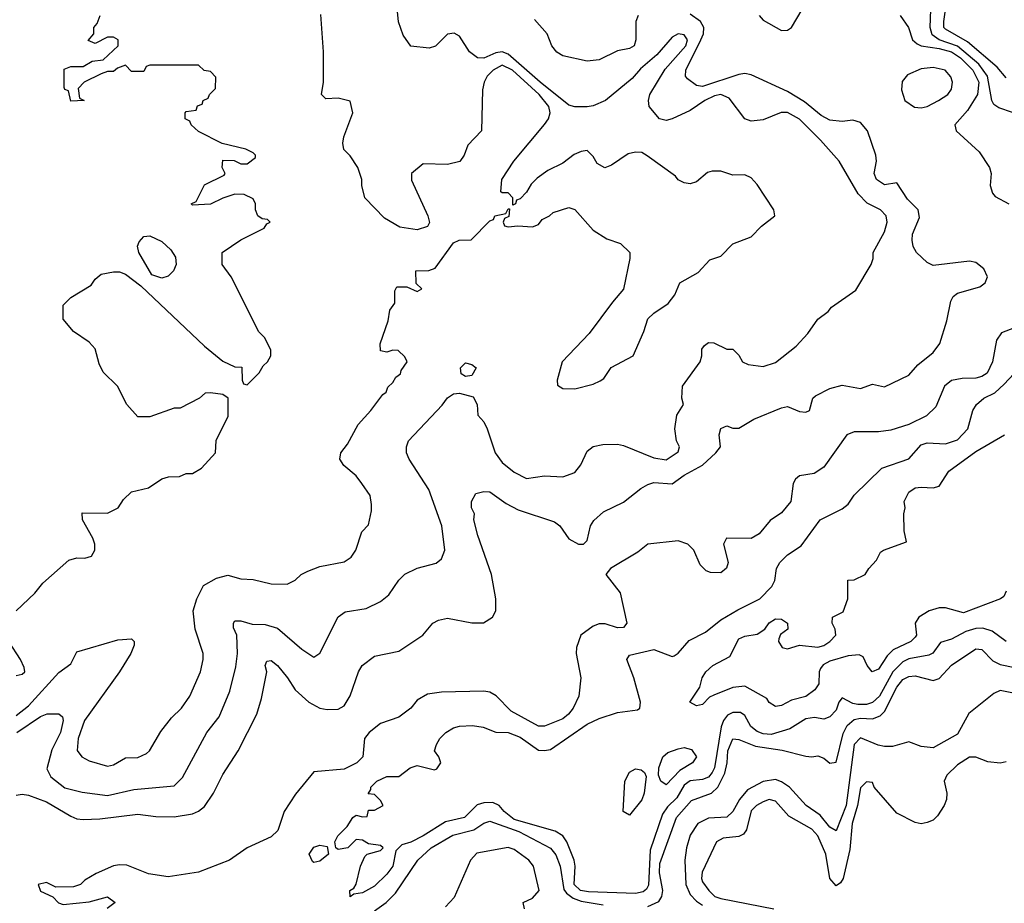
# Model space of a CAD drawing. Header units: inches. Extents: x 2348352 to 2479776, y 460422 to 613655.
# Tile 464 of 590: x 2431261 to 2434504, y 561168 to 564076. Entities that reach past the tile are written whole.
import ezdxf

# ---------------------------------------------------------------- set-up
doc = ezdxf.new("R2010")
doc.units = ezdxf.units.IN
doc.header["$MEASUREMENT"] = 0
doc.layers.add('C4536', color=7, linetype='Continuous')

msp = doc.modelspace()

# ---------------------------------------------------------------- linework, layer by layer
at = {"layer": 'C4536', "color": 4}
for points, elevation in [([(2431252.3, 561730), (2431330, 561782.8), (2431351.3, 561791.3), (2431390, 561792), (2431402, 561782), (2431404.7, 561770), (2431395.5, 561730), (2431366.9, 561673.1), (2431350.5, 561610), (2431364.4, 561584.4), (2431410, 561548.2), (2431466.8, 561533.2), (2431550, 561523), (2431637.2, 561542.8), (2431770, 561554), (2431798, 561582), (2431878, 561730), (2431918, 561782), (2431953.8, 561866.2), (2431973.4, 561946.6), (2431978.4, 561990), (2431977, 562050), (2431966, 562074), (2431965.2, 562090), (2431970, 562098), (2431990, 562097.3), (2432026.7, 562086.7), (2432070, 562085.5), (2432110, 562073), (2432190, 562004), (2432230, 561978), (2432250, 561991.3), (2432310, 562111), (2432332.9, 562127.1), (2432402, 562138), (2432450, 562161), (2432476.6, 562183.4), (2432510, 562231.3), (2432530, 562251), (2432570, 562270.8), (2432632.9, 562287.1), (2432650, 562302), (2432661.2, 562330), (2432652, 562410), (2432609.3, 562530), (2432544, 562630), (2432535.3, 562650), (2432535.3, 562670), (2432542, 562690), (2432652.9, 562807.1), (2432670, 562832), (2432690, 562844.7), (2432710, 562846.8), (2432754.6, 562834.6), (2432767.7, 562810), (2432770, 562774), (2432790, 562752), (2432801, 562730), (2432826.8, 562650), (2432850, 562618.8), (2432890, 562586.8), (2432930, 562566), (2432990, 562574.8), (2433050, 562571.3), (2433090, 562586), (2433109.4, 562610.6), (2433130, 562656), (2433150, 562671), (2433182, 562678), (2433230, 562678.8), (2433250, 562674.8), (2433350, 562634), (2433390, 562627.7), (2433430, 562654), (2433434, 562670), (2433424, 562690), (2433419.3, 562730), (2433425.2, 562774.8), (2433448, 562810), (2433442, 562830), (2433444, 562870), (2433502, 562950), (2433508, 562970), (2433508, 562992), (2433516.4, 563003.6), (2433530, 563014), (2433547.3, 563012.7), (2433590, 562992), (2433610, 562991.3), (2433630, 562972), (2433642, 562950), (2433660.7, 562940.7), (2433710, 562934.8), (2433750, 562948), (2433818.8, 563001.2), (2433856.6, 563043.4), (2433890, 563090.6), (2433924.1, 563115.9), (2433935.3, 563130), (2434014.6, 563185.4), (2434065.2, 563270), (2434072.7, 563290), (2434072.7, 563310), (2434110, 563378), (2434118.7, 563410), (2434114.7, 563430), (2434096.2, 563450), (2434052.6, 563472.6), (2434022.9, 563502.9), (2433960.4, 563610), (2433899, 563679), (2433830, 563748.3), (2433790, 563771.1), (2433769, 563771), (2433710, 563746.6), (2433670, 563741.6), (2433649.3, 563750), (2433598.3, 563818.3), (2433570, 563829.6), (2433550, 563825.4), (2433518, 563810), (2433470, 563777.6), (2433410, 563749.6), (2433390, 563744.5), (2433369, 563750), (2433334, 563790), (2433332.3, 563810), (2433337, 563830), (2433386.9, 563913.1), (2433455.6, 563990), (2433460.5, 564010), (2433450, 564026.6), (2433430, 564029.4), (2433410, 564018), (2433359.4, 563960.6), (2433306.2, 563913.8), (2433278, 563882), (2433190.2, 563809.8), (2433150, 563792.7), (2433130, 563789.2), (2433090, 563789.4), (2433070, 563795.1), (2432975.4, 563870), (2432870, 563963.1), (2432850, 563969.8), (2432830, 563966.6), (2432790, 563949.8), (2432769.2, 563950), (2432742.7, 563970), (2432710, 564022), (2432692.1, 564032.1), (2432670, 564028.7), (2432630.6, 563989.4), (2432610, 563982), (2432549, 563989), (2432524.7, 564024.7), (2432508.9, 564068.9), (2432499, 564170)], 68), ([(2434510, 563884.5), (2434480.3, 563920.3), (2434383.2, 564003.2), (2434310, 564044.7), (2434305.4, 564050), (2434304.4, 564070), (2434314, 564130)], 48), ([(2431250, 561524), (2431270, 561527.3), (2431290, 561524), (2431350, 561501.6), (2431430, 561454.9), (2431450, 561446), (2431470, 561443.8), (2431525.5, 561445.5), (2431650, 561461.7), (2431710, 561453.4), (2431770, 561453), (2431830, 561462), (2431850, 561470.7), (2431870, 561486.8), (2431899.3, 561530), (2431930, 561591.3), (2431981.2, 561670), (2432042.7, 561790), (2432058, 561842), (2432075.1, 561930), (2432069.5, 561950.5), (2432075.3, 561964.7), (2432090, 561966.8), (2432110.3, 561950.3), (2432143.8, 561910), (2432168.2, 561870), (2432214, 561830), (2432250, 561810.4), (2432274.5, 561805.5), (2432310, 561806.8), (2432330, 561818), (2432349.4, 561850.6), (2432377.2, 561930), (2432389.4, 561950.6), (2432430, 561981), (2432510, 561998), (2432588.7, 562050), (2432622, 562090), (2432640.2, 562099.8), (2432670, 562106.8), (2432750, 562091), (2432788.9, 562091.1), (2432818, 562110), (2432829, 562131), (2432829.2, 562170), (2432815.1, 562250), (2432770, 562378), (2432757.2, 562430), (2432759, 562450), (2432749.3, 562470), (2432749.5, 562490.5), (2432763.9, 562516.1), (2432790, 562523), (2432810, 562522), (2432863.9, 562483.9), (2432903.4, 562463.4), (2433023.1, 562423.1), (2433040.7, 562410), (2433070, 562367.3), (2433102, 562350), (2433118, 562350), (2433130, 562362), (2433141.2, 562410), (2433151.9, 562428.1), (2433184.2, 562455.8), (2433250, 562488.5), (2433306.7, 562533.3), (2433330, 562546), (2433350, 562552.4), (2433410, 562548.5), (2433450, 562577.1), (2433509.7, 562610.3), (2433554, 562650), (2433569, 562670), (2433565.2, 562710), (2433570, 562730.8), (2433590, 562738.8), (2433610, 562731.3), (2433630, 562731.3), (2433678.9, 562761.1), (2433770, 562798.8), (2433790, 562802.8), (2433830, 562786.8), (2433850, 562784), (2433862, 562790), (2433874, 562830), (2433882, 562838), (2433930, 562862), (2433970, 562873.4), (2434030, 562862), (2434070, 562876.3), (2434110, 562867.7), (2434190, 562906.4), (2434219.6, 562940.4), (2434270, 562980.5), (2434291.6, 563010), (2434314.7, 563085.2), (2434327.6, 563150), (2434335.3, 563164.7), (2434350, 563175.5), (2434423.3, 563196.7), (2434441.2, 563210), (2434449.2, 563230), (2434436.6, 563256.6), (2434410, 563277.2), (2434390, 563281.2), (2434270, 563267.3), (2434250, 563276.9), (2434215.1, 563310), (2434203.5, 563330), (2434200.5, 563350), (2434201.6, 563370), (2434224.5, 563424.5), (2434220.9, 563450), (2434185.8, 563485.8), (2434150, 563539), (2434110, 563532.7), (2434082.7, 563550), (2434076, 563570), (2434082.7, 563610), (2434080.9, 563630), (2434053.2, 563710), (2434030, 563738), (2434005.2, 563745.2), (2433970, 563740.7), (2433930, 563745.1), (2433900.6, 563760.6), (2433845.6, 563805.6), (2433790, 563839.3), (2433670, 563895.1), (2433650, 563898.9), (2433630, 563896), (2433510, 563856.2), (2433490, 563859), (2433460.9, 563880.9), (2433454, 563890), (2433455.1, 563910), (2433505, 564010), (2433512.9, 564030), (2433514.5, 564050), (2433503.6, 564070), (2433470, 564094.7)], 64), ([(2431250, 561786), (2431290, 561818), (2431390, 561928), (2431430, 561956), (2431450, 561996), (2431584.7, 562035.3), (2431630, 562038), (2431638, 562030), (2431638, 562018), (2431627.3, 561990), (2431590.3, 561930), (2431475.3, 561770), (2431454, 561710), (2431450.6, 561670.6), (2431466, 561650), (2431490, 561636.3), (2431550, 561619.1), (2431570, 561624), (2431610, 561646.8), (2431650, 561647.3), (2431678.9, 561661.1), (2431689, 561670), (2431726.3, 561733.7), (2431761.5, 561778.5), (2431794, 561810), (2431821.2, 561850), (2431857.2, 561930), (2431865.2, 561970), (2431865.2, 561990), (2431839.3, 562070), (2431832.7, 562130), (2431845.1, 562170), (2431866.7, 562213.3), (2431910, 562237.6), (2431947.3, 562247.3), (2431990, 562236), (2432030, 562234), (2432090, 562218.8), (2432142, 562218), (2432168.9, 562231.1), (2432188, 562250), (2432210, 562261), (2432250, 562276), (2432330, 562291.3), (2432352.9, 562307.1), (2432368.7, 562330), (2432388.7, 562390), (2432410, 562414), (2432420.4, 562459.6), (2432420.4, 562480.4), (2432415.3, 562510), (2432388.7, 562550), (2432370, 562575.3), (2432329.3, 562609.3), (2432315.3, 562630), (2432319, 562650), (2432340.7, 562679.3), (2432375.8, 562744.2), (2432418, 562790), (2432457.2, 562842.8), (2432468, 562850), (2432473.6, 562866.4), (2432490, 562882), (2432500.2, 562899.8), (2432515.3, 562910), (2432518, 562922), (2432538, 562950), (2432530, 562966), (2432507.3, 562987.3), (2432490, 562988), (2432470, 562982), (2432450, 562986), (2432448.7, 563008.7), (2432474.6, 563085.4), (2432480.4, 563119.6), (2432496.4, 563143.6), (2432496.4, 563183.6), (2432503.1, 563196.9), (2432536.9, 563196.9), (2432570, 563182), (2432586, 563190), (2432567.3, 563207.3), (2432566, 563250), (2432608.9, 563251.1), (2432630, 563258), (2432690, 563342), (2432709.1, 563350.9), (2432748, 563352), (2432810, 563414), (2432822, 563418), (2432826, 563430), (2432862, 563438), (2432870, 563454), (2432874, 563454), (2432872, 563428), (2432858, 563422), (2432854, 563410), (2432858, 563398), (2432870, 563394), (2432902, 563398), (2432950, 563394), (2432970, 563402), (2432982, 563418), (2433006, 563430), (2433018, 563442), (2433070, 563458), (2433090, 563451.3), (2433150, 563382.8), (2433195.3, 563355.3), (2433239.8, 563339.8), (2433271.3, 563310), (2433271, 563290), (2433250, 563188.7), (2433213.2, 563146.8), (2433136.7, 563043.3), (2433047.7, 562950), (2433032, 562890), (2433032.7, 562872.7), (2433050, 562862), (2433090, 562861), (2433150, 562876), (2433172.9, 562887.1), (2433184.7, 562895.3), (2433208.9, 562931.1), (2433282, 562970), (2433317.2, 563050), (2433330, 563091.3), (2433349.4, 563110.6), (2433397.5, 563142.5), (2433419, 563170), (2433435.3, 563210), (2433495.5, 563244.5), (2433534.6, 563285.4), (2433570, 563298), (2433610, 563338), (2433670, 563361), (2433703.9, 563396.1), (2433748.7, 563430), (2433745.2, 563450), (2433690, 563533.2), (2433670, 563556), (2433650, 563565.2), (2433610, 563564), (2433570, 563577.2), (2433542, 563578), (2433526.4, 563573.6), (2433490, 563542), (2433470, 563535.3), (2433450, 563539), (2433430, 563549.3), (2433420.9, 563560.9), (2433328.4, 563628.5), (2433310, 563638.7), (2433290, 563640.5), (2433265.8, 563634.2), (2433210, 563597.2), (2433189, 563589), (2433163.1, 563603.1), (2433150, 563626), (2433130, 563646), (2433110, 563642), (2433087.9, 563632.1), (2433050, 563604), (2433000.7, 563579.3), (2432966, 563554), (2432945.4, 563534.6), (2432930, 563508), (2432910, 563486), (2432898, 563482), (2432894, 563470), (2432886, 563466), (2432886, 563490), (2432870, 563506), (2432850, 563506), (2432846, 563510), (2432848.7, 563550), (2432889, 563610), (2432990, 563730.6), (2433002.4, 563750), (2433008.2, 563770), (2433004.4, 563790), (2432972.2, 563830), (2432884.2, 563910), (2432850, 563926), (2432820.5, 563910), (2432800.7, 563890), (2432791, 563870), (2432785.4, 563845.4), (2432782, 563710), (2432736.9, 563663.1), (2432724.7, 563630), (2432711.1, 563608.9), (2432670, 563599), (2432590, 563602), (2432551.3, 563570), (2432551.6, 563548.4), (2432606, 563430), (2432611, 563409), (2432604.7, 563395.3), (2432570, 563384), (2432513.6, 563393.6), (2432463.2, 563423.2), (2432398, 563490), (2432388.7, 563530), (2432388.7, 563550), (2432375.3, 563590), (2432350, 563628), (2432329.3, 563649.3), (2432325.2, 563670), (2432329, 563690), (2432359, 563770), (2432350, 563808), (2432310, 563818), (2432270, 563815.3), (2432255.3, 563830), (2432262, 563870), (2432262, 563970), (2432253.6, 564093.6)], 72), ([(2431250, 562131), (2431311.4, 562188.6), (2431338, 562222), (2431422.9, 562297.1), (2431450, 562304.9), (2431476, 562304), (2431498, 562310), (2431508.7, 562330), (2431508.7, 562350), (2431502, 562370), (2431468, 562430), (2431467.3, 562452.7), (2431550, 562452), (2431586, 562470), (2431603.1, 562496.9), (2431630, 562522), (2431685.2, 562534.8), (2431730, 562564.7), (2431751.6, 562571.6), (2431787.3, 562572.7), (2431810, 562582), (2431830, 562582), (2431860.4, 562599.6), (2431906, 562650), (2431908.4, 562691.6), (2431948.4, 562771.6), (2431948, 562830), (2431930, 562842), (2431890, 562848), (2431872.7, 562847.3), (2431854, 562830), (2431790, 562798), (2431770, 562798), (2431690, 562768.7), (2431650, 562769), (2431614, 562810), (2431584, 562870), (2431536.2, 562916.2), (2431523.6, 562943.6), (2431510, 562992.3), (2431490, 563014.5), (2431439, 563050), (2431404, 563090), (2431404, 563136), (2431430, 563162), (2431497.2, 563202.8), (2431510, 563222), (2431530, 563238), (2431570, 563246), (2431590, 563246), (2431610, 563238.8), (2431660.4, 563200.4), (2431870, 563001), (2431930, 562952), (2431970, 562934), (2431992.7, 562932.7), (2431994, 562890), (2431998, 562878), (2432010, 562874), (2432050, 562914), (2432063.1, 562936.9), (2432078, 562950), (2432088, 562970), (2432088, 562990), (2432068, 563030), (2432049.1, 563049.1), (2431958, 563230), (2431928.7, 563270), (2431928, 563310), (2431990, 563352), (2432066, 563390), (2432075.3, 563404.7), (2432086, 563410), (2432078, 563418), (2432060.4, 563420.4), (2432046, 563430), (2432038, 563450), (2432038, 563470), (2432030, 563486), (2432000.4, 563500.4), (2431970, 563502), (2431930, 563488.7), (2431890, 563468.7), (2431830, 563466), (2431826, 563470), (2431842, 563478), (2431870, 563532), (2431935.3, 563564.7), (2431938, 563570), (2431928, 563590), (2431930, 563614), (2431967.3, 563612.7), (2431990, 563602), (2432010, 563602), (2432038, 563622), (2432038, 563630), (2432030, 563638), (2432006, 563650), (2431928.4, 563668.4), (2431850, 563708), (2431826, 563730), (2431822, 563742), (2431806, 563750), (2431806, 563770), (2431810, 563774), (2431842, 563778), (2431847.3, 563792.7), (2431862, 563798), (2431866, 563810), (2431882, 563818), (2431886, 563830), (2431906, 563850), (2431907.3, 563887.3), (2431890, 563906), (2431868.4, 563908.4), (2431850, 563926), (2431690, 563926), (2431678, 563922), (2431670, 563906), (2431630, 563906), (2431610, 563926), (2431583.6, 563916.4), (2431570, 563906), (2431550, 563906), (2431530, 563898), (2431474, 563870), (2431454, 563850), (2431458, 563818), (2431474, 563810), (2431430, 563808), (2431422, 563842), (2431410, 563846), (2431407.3, 563852.7), (2431407.3, 563912.7), (2431430, 563922), (2431470, 563922), (2431500.4, 563939.6), (2431536.4, 563943.6), (2431586, 563990), (2431586, 564010), (2431570, 564018), (2431550, 564018), (2431510, 563998), (2431487.3, 564007.3), (2431506, 564030), (2431506, 564050), (2431516.4, 564063.6), (2431526, 564090)], 76), ([(2433298, 564090), (2433291, 564070), (2433290.8, 564010), (2433284.7, 563990), (2433270, 563981.2), (2433230, 563974), (2433170, 563944), (2433130, 563939), (2433050, 563957.2), (2433030, 563968.7), (2433014, 563990), (2432999, 564030), (2432957.2, 564077.2)], 64), ([(2433697.2, 564090), (2433710, 564074), (2433770, 564040.9), (2433790, 564042), (2433802.8, 564050), (2433838, 564110)], 56), ([(2434161.2, 564090), (2434189, 564050), (2434201.2, 564010), (2434217.1, 563997.1), (2434229.8, 563989.8), (2434290, 563981.6), (2434330, 563969.9), (2434360.3, 563950), (2434400.3, 563910), (2434420.7, 563870), (2434415.8, 563830), (2434382.8, 563777.2), (2434341.2, 563730), (2434345.2, 563710), (2434421.6, 563641.6), (2434455.3, 563590), (2434461.2, 563570), (2434458, 563530), (2434465.4, 563505.4), (2434474.5, 563494.5), (2434519, 563470)], 56), ([(2434531.1, 563771.1), (2434486.3, 563786.3), (2434470, 563797.2), (2434462.9, 563810), (2434449, 563890), (2434419.8, 563930), (2434350, 563988.4), (2434289.6, 564010), (2434266.3, 564026.3), (2434260.3, 564050), (2434262.2, 564110)], 52), ([(2434566.7, 563073.3), (2434494.9, 563045.1), (2434478.7, 563021.3), (2434465.6, 562950), (2434447.1, 562912.9), (2434430, 562902), (2434410, 562896.5), (2434365.1, 562894.9), (2434330, 562888), (2434307.3, 562870), (2434278.3, 562801.7), (2434248.2, 562771.8), (2434190, 562743.7), (2434130, 562724.9), (2434090, 562719.5), (2434010, 562719.5), (2433985.2, 562710), (2433910, 562602.8), (2433878, 562582), (2433830, 562574.8), (2433816, 562564), (2433809, 562550), (2433800.9, 562490), (2433770, 562453.4), (2433732.5, 562427.5), (2433696.6, 562383.4), (2433670, 562368), (2433588.7, 562370), (2433579.3, 562350), (2433595.1, 562290), (2433589.3, 562270.7), (2433570, 562256), (2433536.9, 562256.9), (2433522, 562262), (2433502, 562282), (2433482, 562330), (2433462, 562350), (2433430, 562361), (2433330, 562350.3), (2433297, 562323), (2433207.6, 562270), (2433192.3, 562250), (2433239, 562190), (2433261.2, 562090), (2433250, 562076), (2433230, 562074.8), (2433190, 562087.7), (2433170, 562087.7), (2433150, 562080.5), (2433109.3, 562050.7), (2433095.3, 562010), (2433094, 561990), (2433109.2, 561910), (2433102.7, 561850), (2433083.7, 561810), (2433069.3, 561790), (2433050, 561775.5), (2432990, 561750.6), (2432970, 561750.6), (2432880.5, 561800.5), (2432831.1, 561851.1), (2432810, 561863.1), (2432790, 561866.3), (2432650, 561863), (2432604.1, 561855.9), (2432570, 561836), (2432549.2, 561810), (2432510, 561781), (2432450, 561759.1), (2432412, 561730), (2432396.9, 561710), (2432391.6, 561650), (2432372, 561630), (2432330, 561608.8), (2432230, 561601), (2432170, 561526.8), (2432132.7, 561470), (2432112, 561408), (2432090, 561386.8), (2432010, 561350.7), (2431952.7, 561310), (2431850, 561270.3), (2431750, 561254.9), (2431685.4, 561265.4), (2431613.7, 561293.7), (2431590, 561294.8), (2431570, 561290.8), (2431513.6, 561266.4), (2431476, 561244), (2431462, 561230), (2431438, 561222), (2431380.5, 561220.5), (2431350, 561236.3), (2431322, 561230), (2431330, 561208), (2431370, 561189), (2431389.4, 561169.4), (2431404.1, 561164.1), (2431490, 561172.3), (2431550, 561189.2), (2431575.3, 561170), (2431549.4, 561150.6)], 56), ([(2434510, 562029.5), (2434463.7, 562063.7), (2434433.7, 562073.7), (2434410, 562072.8), (2434377.7, 562062.3), (2434330, 562037.2), (2434294, 562026), (2434268.5, 561991.5), (2434255.1, 561984.9), (2434190, 561972.4), (2434170, 561963.1), (2434137.3, 561930), (2434092.8, 561850), (2434070, 561828.3), (2434050, 561822.6), (2434022.2, 561822.3), (2434005.3, 561825.3), (2433970, 561844), (2433958.8, 561830), (2433950, 561804), (2433930, 561782), (2433910, 561774), (2433879.3, 561779.3), (2433850, 561774.5), (2433798, 561742), (2433736.4, 561723.6), (2433710, 561725.3), (2433690, 561733), (2433669.6, 561750), (2433650, 561786), (2433635.4, 561795.4), (2433610, 561795.6), (2433593, 561787), (2433579.5, 561770), (2433571.1, 561748.9), (2433550, 561614), (2433542, 561598), (2433530, 561583.5), (2433510, 561575.8), (2433470, 561571.1), (2433450, 561556.9), (2433425.4, 561514.6), (2433395.1, 561484.9), (2433378.7, 561461.3), (2433337.8, 561342.3), (2433332.3, 561227.7), (2433325.8, 561214.2), (2433314.2, 561205.8), (2433290, 561200.4), (2433134.6, 561205.4), (2433107.8, 561210), (2433087.7, 561230), (2433091.2, 561290), (2433087.1, 561310), (2433063.5, 561370), (2433049.8, 561389.8), (2433025.2, 561405.2), (2432890, 561443.8), (2432856.9, 561470), (2432840.9, 561490), (2432819.2, 561499.2), (2432790, 561498.7), (2432767.7, 561492.3), (2432726, 561450), (2432663.8, 561436.2), (2432590, 561389.6), (2432550, 561369.4), (2432519.6, 561360.4), (2432499.6, 561340.4), (2432490.4, 561290), (2432470, 561264), (2432430, 561224), (2432390, 561202), (2432362, 561198), (2432350, 561189), (2432349, 561210), (2432362, 561218), (2432369.1, 561230.9), (2432384, 561290), (2432398, 561322), (2432406, 561330), (2432450, 561342), (2432458, 561350), (2432450, 561358), (2432410, 561364), (2432390, 561375.3), (2432370, 561378), (2432342, 561350), (2432310, 561345.2), (2432302, 561350), (2432299.3, 561370), (2432309.2, 561390), (2432339.5, 561420.5), (2432358, 561450), (2432370, 561458), (2432390, 561452), (2432406, 561454), (2432410, 561474), (2432430, 561474), (2432458, 561490), (2432450, 561506), (2432430, 561526), (2432408.7, 561528.7), (2432418, 561542), (2432418, 561550), (2432438, 561570), (2432470, 561584.7), (2432510, 561584.7), (2432546.8, 561613.2), (2432570, 561621), (2432627.5, 561607.5), (2432635.3, 561610), (2432648, 561630), (2432642, 561650), (2432628, 561670), (2432634, 561690), (2432645.2, 561710), (2432665.2, 561730), (2432690, 561744.9), (2432710, 561750.4), (2432752.7, 561752.7), (2432787.5, 561747.5), (2432830, 561730.6), (2432870.3, 561730.3), (2432910, 561714.4), (2432970, 561672.4), (2432990, 561670.3), (2433010, 561674), (2433130, 561757.1), (2433170, 561776.3), (2433230, 561796.3), (2433295.9, 561804.1), (2433304, 561810), (2433306, 561830), (2433283.6, 561910), (2433261.2, 561970), (2433270, 561984.7), (2433350, 562003), (2433410, 561980.4), (2433417.1, 561982.9), (2433430, 561990.7), (2433466.7, 562033.3), (2433520.1, 562059.9), (2433570, 562100.3), (2433626.2, 562133.8), (2433699.3, 562170), (2433738, 562210), (2433748, 562230), (2433754, 562270), (2433765.2, 562290), (2433790, 562314.8), (2433835.1, 562344.9), (2433898, 562430), (2433970, 562466), (2433990, 562481), (2434010, 562511.3), (2434100.2, 562599.8), (2434189.3, 562630.7), (2434230, 562676.3), (2434250, 562683.8), (2434310, 562680.5), (2434350, 562693), (2434384.5, 562730), (2434400.7, 562790), (2434412.3, 562810), (2434437.2, 562830), (2434472.4, 562847.6), (2434503.7, 562876.3), (2434535.1, 562910)], 52), ([(2434510, 562195.3), (2434502.8, 562177.2), (2434492, 562170), (2434370, 562123.5), (2434310, 562140.4), (2434290, 562139.8), (2434256.3, 562130), (2434223, 562110), (2434210.6, 562090), (2434214.9, 562050), (2434210, 562043.7), (2434196.3, 562030), (2434137.6, 562002.4), (2434118, 561982), (2434090, 561938), (2434069, 561930), (2434052.7, 561950), (2434038.9, 561978.9), (2434026, 561986), (2433990, 561982.9), (2433930, 561965.3), (2433907, 561953), (2433899, 561941), (2433894, 561930), (2433893.1, 561890), (2433880.5, 561870), (2433850, 561848), (2433803.4, 561836.6), (2433770, 561819), (2433750, 561815.3), (2433730, 561828.7), (2433722, 561842), (2433650, 561882.7), (2433610, 561878), (2433547.3, 561852.7), (2433533.7, 561846.3), (2433510, 561822), (2433490, 561818), (2433468.7, 561830), (2433501.2, 561878.8), (2433509.2, 561910), (2433521.2, 561930), (2433544, 561950), (2433599.7, 561980.3), (2433630, 562038), (2433650, 562046.8), (2433690, 562053.4), (2433715.3, 562070), (2433730, 562091), (2433750, 562104), (2433770, 562102.8), (2433790.6, 562090), (2433790.8, 562070), (2433767.3, 562052.7), (2433762, 562038), (2433760.7, 562030), (2433772, 562010), (2433790, 562005.5), (2433830, 562017.1), (2433890, 562011.3), (2433910, 562016.9), (2433929.7, 562030), (2433949.6, 562050), (2433946.6, 562070), (2433937.2, 562090), (2433938, 562110), (2433972.9, 562127.1), (2433989, 562170), (2433988.9, 562231.1), (2434010, 562232), (2434046, 562250), (2434058, 562270), (2434083.1, 562296.9), (2434096.4, 562323.6), (2434106, 562330), (2434182, 562358), (2434174, 562394), (2434173.2, 562450), (2434177.2, 562470), (2434174, 562490), (2434190, 562521), (2434210, 562534.9), (2434230, 562538), (2434270, 562534.8), (2434290, 562541), (2434321.2, 562590), (2434410, 562654.9), (2434505.2, 562710)], 48), ([(2431250, 561918), (2431270, 561922), (2431278, 561930), (2431276.4, 561943.6), (2431264, 561970), (2431226, 562030)], 76), ([(2433330, 561157.4), (2433366.3, 561173.7), (2433376.5, 561190), (2433379.1, 561210), (2433368.7, 561268.7), (2433370, 561299), (2433424.2, 561450), (2433474.2, 561505.8), (2433539.3, 561530), (2433560.3, 561550), (2433584.1, 561595.9), (2433591.7, 561630), (2433594, 561670), (2433610, 561709.2), (2433630, 561706.6), (2433685.2, 561685.2), (2433772.4, 561672.4), (2433850, 561652.3), (2433870, 561649.4), (2433890, 561652.7), (2433910, 561645.2), (2433930, 561629.5), (2433950, 561632.7), (2433973.5, 561726.5), (2433986.5, 561753.5), (2434010, 561772.9), (2434030, 561777.7), (2434070, 561775.3), (2434095.4, 561784.6), (2434110, 561799.6), (2434150, 561879.6), (2434170, 561904.7), (2434190, 561914.3), (2434210, 561916.9), (2434270, 561901.6), (2434290, 561907.3), (2434330, 561951.5), (2434410, 562005.1), (2434430, 562002.9), (2434466, 561966), (2434490, 561954.3), (2434592.9, 561932.9)], 56), ([(2434572.3, 561852.3), (2434490, 561868), (2434470, 561858.7), (2434387.2, 561792.8), (2434350, 561724.5), (2434270, 561679.5), (2434230, 561683.6), (2434190, 561699.5), (2434135.8, 561684.2), (2434110, 561684.4), (2434088.5, 561688.5), (2434030, 561712.4), (2434009.6, 561690), (2433983.2, 561490), (2433950, 561406.6), (2433930, 561418.4), (2433898, 561458), (2433851.8, 561490), (2433796.2, 561550), (2433770, 561568), (2433750, 561574.8), (2433710, 561568.4), (2433658.8, 561541.2), (2433631.7, 561510), (2433610, 561469.5), (2433590, 561451.2), (2433530, 561448.3), (2433494.4, 561430), (2433470, 561392), (2433456.9, 561350), (2433452.4, 561310), (2433455.6, 561230), (2433470, 561196.5), (2433490, 561174.7), (2433510, 561161.3)], 64), ([(2434510, 561634), (2434490, 561629), (2434450, 561634), (2434410, 561648.7), (2434390, 561649), (2434350, 561623.7), (2434314.8, 561590), (2434306, 561570), (2434314.8, 561530), (2434314, 561510), (2434306, 561490), (2434284, 561456), (2434270, 561442), (2434250, 561434), (2434230, 561429.2), (2434210, 561434), (2434150, 561464), (2434075.3, 561550), (2434070, 561566), (2434050, 561568), (2434030, 561548), (2434020.3, 561490), (2434003.2, 561430), (2433995.1, 561344.9), (2433973.4, 561250), (2433964.5, 561235.5), (2433950, 561225.2), (2433929.7, 561249.7), (2433916, 561330), (2433890, 561389.4), (2433870, 561411.6), (2433794.2, 561454.2), (2433750, 561503.7), (2433730, 561509.4), (2433710, 561502), (2433687.7, 561490), (2433670, 561472.3), (2433655.5, 561410), (2433644.7, 561395.3), (2433630, 561387.3), (2433578, 561382), (2433556, 561370), (2433508.5, 561270), (2433506.4, 561250), (2433510, 561238), (2433530.6, 561210), (2433550.7, 561190), (2433570, 561183.2), (2433744.7, 561150)], 68), ([(2432430, 561142.7), (2432468.7, 561170), (2432499.2, 561200.8), (2432572.4, 561310), (2432617, 561350), (2432687.5, 561392.5), (2432757.1, 561410), (2432790, 561431.6), (2432810, 561438.3), (2432904.7, 561404.7), (2433009.8, 561349.8), (2433027, 561327), (2433041.5, 561290), (2433053.6, 561213.6), (2433061.7, 561201.7), (2433084.6, 561184.6), (2433110, 561174.4), (2433182.6, 561162.6)], 56), ([(2432924, 561150), (2432919, 561170), (2432950, 561185.3), (2432972.2, 561210), (2432953.3, 561290), (2432938.7, 561310), (2432890, 561345.1), (2432870, 561351.7), (2432766.9, 561333.1), (2432746.4, 561310), (2432692.7, 561187.3), (2432663.8, 561156.2)], 64)]:
    msp.add_lwpolyline(points, dxfattribs=dict(at, elevation=elevation))
for points, elevation in [([(2434270, 563918.7), (2434230, 563914.4), (2434185.5, 563894.5), (2434167.9, 563872.1), (2434165, 563844.9), (2434177, 563810), (2434208.2, 563788.2), (2434230, 563785.5), (2434250, 563790.2), (2434287.6, 563810), (2434317.6, 563830), (2434330, 563847.7), (2434333, 563870), (2434328.2, 563888.2), (2434309.7, 563909.7)], 64), ([(2431730, 563225.6), (2431696.6, 563236.6), (2431654, 563310), (2431648.9, 563331.1), (2431654.6, 563345.4), (2431670, 563362), (2431690, 563364.7), (2431730, 563346), (2431759, 563319), (2431774, 563294), (2431776.4, 563270), (2431768, 563250), (2431750, 563232)], 76), ([(2432730, 562901.2), (2432715.3, 562910), (2432713.2, 562930), (2432730, 562946.8), (2432750, 562941), (2432764.7, 562930), (2432750, 562905.2)], 68), ([(2433390, 561558), (2433373.2, 561570), (2433365.2, 561590), (2433366.6, 561613.4), (2433379, 561650), (2433396.2, 561663.8), (2433430, 561676.3), (2433450, 561680.7), (2433474, 561674), (2433490.7, 561650), (2433477.3, 561630), (2433435.2, 561604.8)], 48), ([(2433270, 561458), (2433248.7, 561470), (2433254.5, 561570), (2433270, 561599.1), (2433290, 561610.6), (2433307.7, 561607.7), (2433318.8, 561598.8), (2433324.9, 561584.9), (2433318, 561530), (2433310, 561508.7)], 48), ([(2432230, 561302.7), (2432225.6, 561305.6), (2432215.1, 561330), (2432230, 561353), (2432250, 561359.1), (2432274.4, 561354.4), (2432278.8, 561330), (2432250, 561306.6)], 52)]:
    msp.add_lwpolyline(points, close=True, dxfattribs=dict(at, elevation=elevation))

doc.saveas('drawing.dxf')
